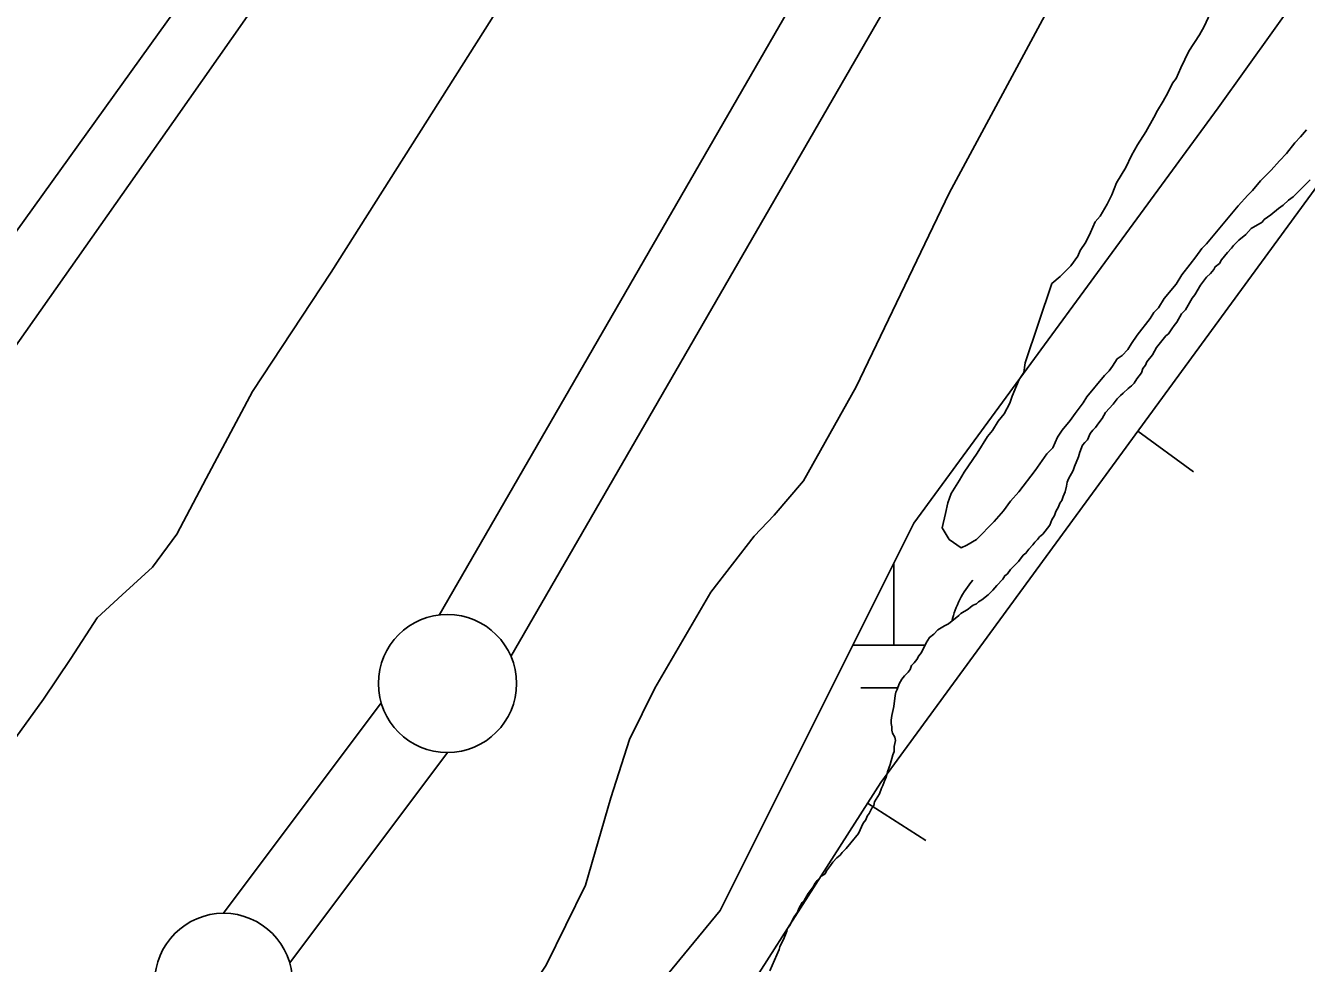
# Model space of a CAD drawing. Extents: x 3279314 to 3317160, y 734079 to 759431.
# Drawn here: x 3295405.5 to 3295869.4, y 746871.6 to 747211.4 of the extents above; entities that cross this region are included whole.
import ezdxf

# ---------------------------------------------------------------- set-up
doc = ezdxf.new("R2010")
doc.units = 0
for name, color, linetype in [('V-BORW-LINE', 7, 'Continuous'), ('V-DTCH-CNTR', 7, 'Continuous'), ('V-LEVE-TOET', 7, 'Continuous'), ('V-ROAD-CNTR', 7, 'Continuous'), ('V-SITE-VEGE', 7, 'Continuous'), ('V-SURV-LINE', 7, 'Continuous'), ('V-WETL-SWMP', 7, 'Continuous')]:
    doc.layers.add(name, color=color, linetype=linetype)

msp = doc.modelspace()

# ---------------------------------------------------------------- linework, layer by layer
at = {"layer": 'V-BORW-LINE'}
for p, q in [((3295808.35, 747064.46), (3295828.52, 747049.7)), ((3295710.45, 746929.68), (3295731.51, 746916.2))]:
    msp.add_line(p, q, dxfattribs=at)
for points in [[(3294116.17, 743668.77), (3294201.13, 743837.99), (3294291.66, 744190.29), (3294349.13, 744432.49), (3294469.66, 744747.7), (3294478.37, 744778.32), (3294662.25, 745099.8), (3294784.19, 745326.13), (3294907.22, 745535.54), (3294920.38, 745568.09), (3294917.75, 745708.28), (3294917.88, 745822.87), (3295062.2, 746050.44), (3295337.79, 746450.59), (3295570.28, 746738.76), (3295640.95, 746821.03), (3295715.27, 746937.2), (3295879.45, 747161.67), (3295936.15, 747243.35), (3296030.89, 747356.46), (3296119.77, 747412.2), (3296285.83, 747515.92), (3296411.16, 747650.39)], [(3296411.16, 747650.39), (3296285.83, 747515.92), (3296119.77, 747412.2), (3296030.89, 747356.46), (3295936.15, 747243.35), (3295879.45, 747161.67), (3295715.27, 746937.2), (3295640.95, 746821.03), (3295570.28, 746738.76), (3295337.79, 746450.59), (3295062.2, 746050.44), (3294917.88, 745822.87), (3294917.75, 745708.28), (3294920.38, 745568.09), (3294907.22, 745535.54), (3294784.19, 745326.13), (3294662.25, 745099.8)]]:
    msp.add_lwpolyline(points, dxfattribs=at)
at = {"layer": 'V-DTCH-CNTR'}
msp.add_lwpolyline([(3295709.51, 747588.86), (3295683.63, 747559.75), (3295677.34, 747553.4), (3295665.85, 747546.65), (3295660.29, 747544.4), (3295651.02, 747539.15), (3295644.72, 747535.77), (3295635.09, 747528.29), (3295630.64, 747524.56), (3295626.58, 747518.96), (3295624.75, 747514.12), (3295619.96, 747505.18), (3295617.02, 747498.84), (3295615.2, 747490.66), (3295614.12, 747483.96), (3295611.95, 747470.2), (3295609.76, 747462.01), (3295604.97, 747452.7), (3295601.66, 747447.1), (3295599.08, 747440.77), (3295460.03, 747217.47), (3295298.68, 746992.94), (3295062.31, 746678.85)], dxfattribs=at)
at = {"layer": 'V-LEVE-TOET'}
for points in [[(3295864.08, 747620.06), (3295841.17, 747597.8), (3295804, 747560.78), (3295770.62, 747522.86), (3295729.5, 747469.02), (3295703.53, 747431.92), (3295640.42, 747325.38), (3295574.22, 747213.75), (3295516.11, 747122.08), (3295487.7, 747078.85), (3295470.81, 747047.27), (3295460.24, 747027.17), (3295451.45, 747015.15), (3295440.43, 747005.2), (3295431.36, 746996.82), (3295421.81, 746982.06), (3295411.99, 746967.3), (3295400.36, 746951.23)], [(3295382.1, 746627.42), (3295500.67, 746756.24), (3295556.44, 746821.61), (3295579.98, 746849.84), (3295594.06, 746871), (3295608.23, 746899.97), (3295617.44, 746931.65), (3295624.23, 746952.77), (3295633.38, 746971.3), (3295653.64, 747006.16), (3295669.42, 747026.41), (3295676.67, 747034), (3295687.27, 747046.42), (3295706.37, 747080.49), (3295739.98, 747150.69), (3295794.13, 747251.32)]]:
    msp.add_lwpolyline(points, dxfattribs=at)
at = {"layer": 'V-ROAD-CNTR'}
msp.add_lwpolyline([(3294610.71, 745942.4), (3294647.63, 746000.64), (3294725.61, 746116.54), (3294799.13, 746232.56), (3294904.48, 746401.89), (3295108.74, 746703.33), (3295200.73, 746828.03), (3295347.29, 747018.01), (3295458.99, 747176.61), (3295694.43, 747512.32)], dxfattribs=at)
at = {"layer": 'V-SITE-VEGE'}
for points in [[(3295740.02, 747025.21), (3295737.43, 747029.48), (3295738.68, 747034.62), (3295739.52, 747038.49), (3295740.79, 747041.91), (3295743.76, 747046.64), (3295745.46, 747049.65), (3295750.14, 747056.53), (3295753.96, 747062.54), (3295755.66, 747064.69), (3295757.78, 747068.13), (3295759.91, 747070.71), (3295762.03, 747074.57), (3295762.88, 747077.15), (3295765.42, 747083.16), (3295767.12, 747085.73), (3295767.53, 747089.16), (3295777.23, 747117.91), (3295780.21, 747120.49), (3295784.05, 747124.36), (3295786.6, 747127.8), (3295787.45, 747129.95), (3295789.57, 747132.96), (3295791.27, 747136.39), (3295792.96, 747140.26), (3295794.66, 747142.41), (3295797.21, 747146.7), (3295798.91, 747150.14), (3295800.6, 747154.43), (3295803.99, 747160.01), (3295806.11, 747164.31), (3295808.23, 747168.17), (3295811.21, 747172.9), (3295814.18, 747178.05), (3295815.45, 747180.62), (3295817.58, 747184.06), (3295819.27, 747187.07), (3295820.97, 747190.51), (3295822.25, 747192.22), (3295823.94, 747196.09), (3295826.9, 747202.1), (3295830.73, 747208.11), (3295832.43, 747211.12), (3295834.54, 747215.84)], [(3295869.45, 747173.62), (3295867.32, 747171.04), (3295865.19, 747168.89), (3295862.21, 747165.02), (3295859.66, 747162.44), (3295856.68, 747159), (3295852.84, 747155.12), (3295849.86, 747151.68), (3295848.16, 747149.96), (3295844.75, 747146.09), (3295833.26, 747132.32), (3295831.55, 747130.6), (3295829.43, 747127.59), (3295827.3, 747125.01), (3295824.32, 747121.15), (3295822.2, 747117.71), (3295817.94, 747112.55), (3295815.81, 747109.11), (3295814.11, 747107.39), (3295812.84, 747105.24), (3295808.16, 747099.22), (3295806.03, 747096.21), (3295804.76, 747094.06), (3295802.63, 747091.91), (3295800.92, 747090.62), (3295799.22, 747088.04), (3295797.95, 747086.32), (3295796.24, 747084.6), (3295789.86, 747076.86), (3295788.58, 747074.71), (3295785.61, 747070.84), (3295783.91, 747068.26), (3295780.92, 747064.82), (3295779.23, 747062.24), (3295777.53, 747058.38), (3295775.4, 747056.23), (3295771.15, 747050.21), (3295765.2, 747042.47), (3295762.22, 747039.03), (3295759.66, 747035.59), (3295756.26, 747031.72), (3295749.87, 747025.26), (3295746.45, 747023.1), (3295744.31, 747022.23), (3295740.02, 747025.21)]]:
    msp.add_lwpolyline(points, dxfattribs=at)
at = {"layer": 'V-SURV-LINE'}
for points in [[(3295555.25, 746997.82), (3295828.47, 747471.07)], [(3295854.45, 747456.07), (3295581.23, 746982.82)], [(3295477.17, 746889.78), (3295534.27, 746966.03)], [(3295558.27, 746948.02), (3295501.16, 746871.78)]]:
    msp.add_lwpolyline(points, dxfattribs=at)
for centre in [(3295558.26, 746973.02), (3295477.18, 746864.78)]:
    msp.add_circle(centre, 25, dxfattribs=at)
at = {"layer": 'V-WETL-SWMP'}
for p, q in [((3295720.03, 746986.91), (3295720.02, 747016.78)), ((3295705.09, 746986.9), (3295731.33, 746986.91)), ((3295708.04, 746971.47), (3295721.42, 746971.48))]:
    msp.add_line(p, q, dxfattribs=at)
for points in [[(3296308.39, 747612.8), (3296188.14, 747512.51), (3296017.79, 747402.2), (3295887.52, 747251.77), (3295837.42, 747181.57), (3295727.19, 747031.14), (3295657.05, 746890.74), (3295516.76, 746720.25), (3295296.3, 746459.51), (3294955.6, 745927.99), (3294905.5, 745807.65), (3294885.46, 745767.53), (3294885.46, 745707.36), (3294895.48, 745627.13), (3294855.4, 745496.76), (3294813.58, 745419.04)], [(3296308.39, 747612.8), (3296188.14, 747512.51), (3296017.79, 747402.2), (3295887.52, 747251.77), (3295837.42, 747181.57), (3295727.19, 747031.14), (3295657.05, 746890.74), (3295516.76, 746720.25), (3295296.3, 746459.51), (3294955.6, 745927.99), (3294905.5, 745807.65), (3294885.46, 745767.53), (3294885.46, 745707.36), (3294895.48, 745627.13), (3294855.4, 745496.76), (3294813.58, 745419.04)], [(3295811.67, 747089.58), (3295813.63, 747092.06), (3295815.1, 747094.78), (3295818.53, 747098.99), (3295819.52, 747099.74), (3295820.74, 747101.47), (3295821.48, 747102.71), (3295822.46, 747103.95), (3295824.17, 747106.92), (3295825.64, 747108.41), (3295828.09, 747112.62), (3295829.07, 747113.86), (3295831.03, 747117.32), (3295833.23, 747120.3), (3295834.71, 747121.54), (3295835.94, 747123.02), (3295836.42, 747124.01), (3295837.9, 747125.26), (3295838.63, 747126.49), (3295840.84, 747129.22), (3295842.31, 747130.71), (3295843.05, 747131.7), (3295845.01, 747133.68), (3295847.47, 747135.67), (3295849.43, 747137.9), (3295853.37, 747140.14), (3295854.11, 747141.14), (3295856.57, 747142.88), (3295859.27, 747145.11), (3295860.99, 747146.35), (3295862.96, 747148.09), (3295864.68, 747149.33), (3295870.82, 747155.54)], [(3295811.67, 747089.58), (3295813.63, 747092.06), (3295815.1, 747094.78), (3295818.53, 747098.99), (3295819.52, 747099.74), (3295820.74, 747101.47), (3295821.48, 747102.71), (3295822.46, 747103.95), (3295824.17, 747106.92), (3295825.64, 747108.41), (3295828.09, 747112.62), (3295829.07, 747113.86), (3295831.03, 747117.32), (3295833.23, 747120.3), (3295834.71, 747121.54), (3295835.94, 747123.02), (3295836.42, 747124.01), (3295837.9, 747125.26), (3295838.63, 747126.49), (3295840.84, 747129.22), (3295842.31, 747130.71), (3295843.05, 747131.7), (3295845.01, 747133.68), (3295847.47, 747135.67), (3295849.43, 747137.9), (3295853.37, 747140.14), (3295854.11, 747141.14), (3295856.57, 747142.88), (3295859.27, 747145.11), (3295860.99, 747146.35), (3295862.96, 747148.09), (3295864.68, 747149.33), (3295870.82, 747155.54)], [(3295712.77, 746928.88), (3295713.01, 746930.11), (3295714.73, 746933.09), (3295715.46, 746935.06), (3295715.94, 746936.05), (3295716.68, 746938.03), (3295717.16, 746939.02), (3295717.65, 746941), (3295718.62, 746943.72), (3295719.59, 746947.18), (3295720.08, 746948.42), (3295720.07, 746950.14), (3295720.55, 746952.37), (3295720.3, 746953.6), (3295719.55, 746955.08), (3295719.3, 746956.06), (3295719.29, 746957.3), (3295719.04, 746958.53), (3295719.03, 746959.77), (3295719.27, 746961.49), (3295719.99, 746964.71), (3295720.47, 746968.66), (3295720.71, 746969.89), (3295721.2, 746970.88), (3295721.93, 746972.86), (3295722.91, 746974.59), (3295723.89, 746975.83), (3295725.11, 746977.08), (3295725.85, 746978.07), (3295726.34, 746979.55), (3295727.32, 746980.54), (3295728.3, 746981.78), (3295729.03, 746983.02), (3295730.01, 746984.26), (3295731.72, 746987.72), (3295732.95, 746989.7), (3295734.42, 746990.95), (3295735.9, 746992.43), (3295738.36, 746993.93), (3295739.83, 746994.68), (3295743.52, 746997.66), (3295744.26, 746998.4), (3295746.96, 746999.9), (3295747.7, 747000.64), (3295748.69, 747001.38), (3295749.92, 747001.88), (3295750.65, 747002.63), (3295751.88, 747003.38), (3295754.1, 747005.11), (3295755.82, 747006.85), (3295757.29, 747008.59), (3295759.5, 747010.82), (3295760.23, 747012.06), (3295761.21, 747012.8), (3295762.2, 747014.29), (3295765.14, 747017.27), (3295766.86, 747019.5), (3295767.84, 747020.24), (3295768.82, 747021.73), (3295770.29, 747023.22), (3295771.03, 747024.21), (3295772.01, 747025.2), (3295772.75, 747026.19), (3295773.98, 747027.18), (3295776.43, 747030.41), (3295777.16, 747032.38), (3295778.14, 747033.87), (3295778.62, 747035.35), (3295779.6, 747037.09), (3295780.09, 747038.32), (3295780.83, 747039.31), (3295781.31, 747040.8), (3295782.04, 747042.53), (3295782.53, 747044.51), (3295782.77, 747045.99), (3295783.25, 747047.22), (3295784.97, 747050.2), (3295785.45, 747051.68), (3295786.92, 747055.14), (3295787.4, 747056.87), (3295788.38, 747059.34), (3295789.11, 747060.34), (3295790.09, 747061.33), (3295791.07, 747063.56), (3295792.05, 747064.79), (3295793.03, 747065.79), (3295794.26, 747067.52), (3295795.48, 747069.01), (3295796.71, 747071.24), (3295799.41, 747074.21), (3295800.88, 747076.19), (3295802.11, 747077.43), (3295803.09, 747078.18), (3295804.81, 747079.92), (3295806.04, 747080.91), (3295807.02, 747081.9), (3295808, 747083.39), (3295809.71, 747085.62), (3295810.2, 747087.1), (3295811.18, 747088.34), (3295811.67, 747089.58)], [(3295712.77, 746928.88), (3295713.01, 746930.11), (3295714.73, 746933.09), (3295715.46, 746935.06), (3295715.94, 746936.05), (3295716.68, 746938.03), (3295717.16, 746939.02), (3295717.65, 746941), (3295718.62, 746943.72), (3295719.59, 746947.18), (3295720.08, 746948.42), (3295720.07, 746950.14), (3295720.55, 746952.37), (3295720.3, 746953.6), (3295719.55, 746955.08), (3295719.3, 746956.06), (3295719.29, 746957.3), (3295719.04, 746958.53), (3295719.03, 746959.77), (3295719.27, 746961.49), (3295719.99, 746964.71), (3295720.47, 746968.66), (3295720.71, 746969.89), (3295721.2, 746970.88), (3295721.93, 746972.86), (3295722.91, 746974.59), (3295723.89, 746975.83), (3295725.11, 746977.08), (3295725.85, 746978.07), (3295726.34, 746979.55), (3295727.32, 746980.54), (3295728.3, 746981.78), (3295729.03, 746983.02), (3295730.01, 746984.26), (3295731.72, 746987.72), (3295732.95, 746989.7), (3295734.42, 746990.95), (3295735.9, 746992.43), (3295738.36, 746993.93), (3295739.83, 746994.68), (3295743.52, 746997.66), (3295744.26, 746998.4), (3295746.96, 746999.9), (3295747.7, 747000.64), (3295748.69, 747001.38), (3295749.92, 747001.88), (3295750.65, 747002.63), (3295751.88, 747003.38), (3295754.1, 747005.11), (3295755.82, 747006.85), (3295757.29, 747008.59), (3295759.5, 747010.82), (3295760.23, 747012.06), (3295761.21, 747012.8), (3295762.2, 747014.29), (3295765.14, 747017.27), (3295766.86, 747019.5), (3295767.84, 747020.24), (3295768.82, 747021.73), (3295770.29, 747023.22), (3295771.03, 747024.21), (3295772.01, 747025.2), (3295772.75, 747026.19), (3295773.98, 747027.18), (3295776.43, 747030.41), (3295777.16, 747032.38), (3295778.14, 747033.87), (3295778.62, 747035.35), (3295779.6, 747037.09), (3295780.09, 747038.32), (3295780.83, 747039.31), (3295781.31, 747040.8), (3295782.04, 747042.53), (3295782.53, 747044.51), (3295782.77, 747045.99), (3295783.25, 747047.22), (3295784.97, 747050.2), (3295785.45, 747051.68), (3295786.92, 747055.14), (3295787.4, 747056.87), (3295788.38, 747059.34), (3295789.11, 747060.34), (3295790.09, 747061.33), (3295791.07, 747063.56), (3295792.05, 747064.79), (3295793.03, 747065.79), (3295794.26, 747067.52), (3295795.48, 747069.01), (3295796.71, 747071.24), (3295799.41, 747074.21), (3295800.88, 747076.19), (3295802.11, 747077.43), (3295803.09, 747078.18), (3295804.81, 747079.92), (3295806.04, 747080.91), (3295807.02, 747081.9), (3295808, 747083.39), (3295809.71, 747085.62), (3295810.2, 747087.1), (3295811.18, 747088.34), (3295811.67, 747089.58)], [(3295675.07, 746868.95), (3295678.48, 746876.62), (3295678.73, 746877.61), (3295680.19, 746880.83), (3295681.16, 746883.3), (3295681.41, 746884.29), (3295682.14, 746885.28), (3295683.85, 746888.5), (3295685.08, 746890.23), (3295685.57, 746891.47), (3295686.79, 746893.7), (3295687.52, 746894.44), (3295688.99, 746896.92), (3295690.71, 746899.39), (3295691.2, 746900.38), (3295692.18, 746901.62), (3295693.9, 746903.36), (3295695.13, 746904.11), (3295695.62, 746905.1), (3295697.09, 746907.08), (3295697.82, 746908.32), (3295699.29, 746909.81), (3295700.52, 746910.8), (3295701.26, 746911.79), (3295702.73, 746913.28), (3295704.45, 746915.26), (3295707.15, 746918.73), (3295708.86, 746922.44), (3295709.84, 746923.68), (3295710.32, 746924.92), (3295711.06, 746925.91), (3295712.04, 746927.89), (3295712.77, 746928.88)], [(3295675.07, 746868.95), (3295678.48, 746876.62), (3295678.73, 746877.61), (3295680.19, 746880.83), (3295681.16, 746883.3), (3295681.41, 746884.29), (3295682.14, 746885.28), (3295683.85, 746888.5), (3295685.08, 746890.23), (3295685.57, 746891.47), (3295686.79, 746893.7), (3295687.52, 746894.44), (3295688.99, 746896.92), (3295690.71, 746899.39), (3295691.2, 746900.38), (3295692.18, 746901.62), (3295693.9, 746903.36), (3295695.13, 746904.11), (3295695.62, 746905.1), (3295697.09, 746907.08), (3295697.82, 746908.32), (3295699.29, 746909.81), (3295700.52, 746910.8), (3295701.26, 746911.79), (3295702.73, 746913.28), (3295704.45, 746915.26), (3295707.15, 746918.73), (3295708.86, 746922.44), (3295709.84, 746923.68), (3295710.32, 746924.92), (3295711.06, 746925.91), (3295712.04, 746927.89), (3295712.77, 746928.88)]]:
    msp.add_lwpolyline(points, dxfattribs=at)
msp.add_arc((3295775.28, 746987.41), 35.25, 139.2573, 166.54, dxfattribs=at)

doc.saveas('drawing.dxf')
